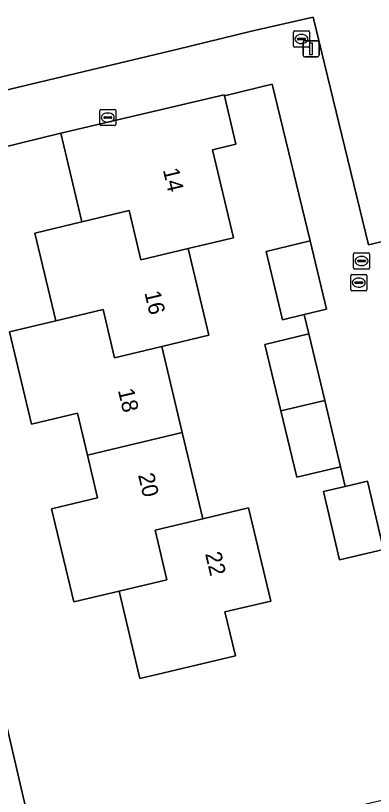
# Model space of a CAD drawing. Extents: x 158031 to 159244, y 380104 to 381214.
# Drawn here: x 158456.95 to 158479.12, y 380429.51 to 380477.91 of the extents above; entities that cross this region are included whole.
import ezdxf

# ---------------------------------------------------------------- set-up
doc = ezdxf.new("R2010")
doc.units = 0
for name, color, linetype in [('IMGEO_Brandkraan', 7, 'Continuous'), ('IMGEO_Erf', 7, 'Continuous'), ('IMGEO_Groenvoorziening', 7, 'Continuous'), ('IMGEO_Hek', 7, 'Continuous'), ('IMGEO_Kolk', 7, 'Continuous'), ('IMGEO_Lichtmast', 7, 'Continuous'), ('IMGEO_Muur', 7, 'Continuous'), ('IMGEO_Pand', 7, 'Continuous'), ('IMGEO_Pand_nummerreeks', 7, 'Continuous'), ('IMGEO_Rioolput', 7, 'Continuous'), ('IMGEO_Voetpad_open', 7, 'Continuous')]:
    doc.layers.add(name, color=color, linetype=linetype)

msp = doc.modelspace()

# ---------------------------------------------------------------- linework, layer by layer
at = {"layer": 'IMGEO_Brandkraan'}
for p, q in [((158477.96, 380463.201), (158478.812, 380463.201)), ((158477.885, 380462.275), (158477.885, 380463.127)), ((158478.144, 380462.695), (158478.144, 380462.707)), ((158478.582, 380462.658), (158478.184, 380462.658)), ((158478.187, 380462.744), (158478.585, 380462.744)), ((158478.373, 380462.981), (158478.398, 380462.981)), ((158478.628, 380462.707), (158478.628, 380462.695)), ((158478.886, 380463.127), (158478.886, 380462.275)), ((158478.812, 380462.201), (158477.96, 380462.201)), ((158478.396, 380462.421), (158478.371, 380462.421))]:
    msp.add_line(p, q, dxfattribs=at)
for points in [[(158477.96, 380463.201), (158478.812, 380463.201)], [(158477.885, 380462.275), (158477.885, 380463.127)], [(158478.886, 380463.127), (158478.886, 380462.275)], [(158478.812, 380462.201), (158477.96, 380462.201)]]:
    msp.add_lwpolyline(points, dxfattribs=at)
for centre, radius, start, end in [((158477.962, 380463.125), 0.0765, 91.552, 178.448), ((158477.962, 380463.125), 0.0765, 91.552, 178.448), ((158478.81, 380463.125), 0.0765, 1.552, 88.448), ((158478.81, 380463.125), 0.0765, 1.552, 88.448), ((158478.184, 380462.704), 0.0403, 85.8775, 175.7526), ((158478.181, 380462.694), 0.0366, 178.938, 274.7102), ((158478.585, 380462.701), 0.043, 264.8664, 352.4533), ((158478.589, 380462.706), 0.0386, 1.7309, 96.639), ((158477.962, 380462.277), 0.0765, 181.552, 268.448), ((158477.962, 380462.277), 0.0765, 181.552, 268.448), ((158478.81, 380462.277), 0.0765, 271.552, 358.448), ((158478.81, 380462.277), 0.0765, 271.552, 358.448)]:
    msp.add_arc(centre, radius, start, end, dxfattribs=at)
for centre, major_axis, ratio, start_param, end_param in [((158478.372, 380462.701), (-0.387, 0.002), 0.722429, 4.712389, 7.853982), ((158478.397, 380462.701), (-0.39, 0.002), 0.717154, 1.570796, 4.712389)]:
    msp.add_ellipse(centre, major_axis=major_axis, ratio=ratio, start_param=start_param, end_param=end_param, dxfattribs=at)
at = {"layer": 'IMGEO_Erf'}
for points in [[(158421.248, 380464.932), (158466.926, 380475.805), (158471.558, 380476.943), (158475.391, 380477.812), (158477.163, 380470.503), (158478.812, 380463.703), (158483.582, 380464.838), (158487.377, 380465.731), (158486.729, 380468.459), (158483.902, 380467.788), (158482.489, 380473.699), (158485.426, 380474.398), (158484.148, 380479.774)], [(158479.747, 380444.82), (158477.022, 380444.175), (158476.021, 380448.403), (158477.365, 380448.728), (158477.089, 380449.947), (158474.366, 380449.296), (158473.382, 380453.411), (158472.398, 380457.527), (158475.121, 380458.178), (158474.833, 380459.384), (158473.491, 380459.063), (158472.48, 380463.296), (158475.203, 380463.946), (158472.846, 380473.658), (158469.887, 380472.945), (158470.597, 380469.942), (158469.146, 380469.597), (158470.444, 380464.14), (158467.649, 380463.475), (158468.928, 380458.096), (158466.01, 380457.402), (158467.28, 380452.062), (158468.549, 380446.724), (158471.382, 380447.397), (158472.756, 380441.619), (158469.922, 380440.945), (158470.57, 380438.219), (158465.706, 380437.062), (158464.658, 380436.813), (158463.37, 380442.233), (158460.553, 380441.564), (158459.18, 380447.342), (158462.032, 380448.02), (158461.403, 380450.664), (158460.783, 380453.272), (158457.939, 380452.596), (158457.736, 380453.452), (158456.579, 380458.316), (158459.446, 380458.998), (158458.153, 380464.435), (158461.054, 380465.125), (158459.759, 380470.622), (158448.399, 380467.827)], [(158455.352, 380438.312), (158458.616, 380424.32)]]:
    msp.add_lwpolyline(points, dxfattribs=at)
at = {"layer": 'IMGEO_Groenvoorziening'}
msp.add_lwpolyline([(158563.318, 380449.24), (158500, 380434.154), (158487.178, 380431.098), (158486.594, 380430.959), (158485.467, 380435.481), (158482.269, 380434.629), (158483.308, 380430.112), (158482.724, 380429.975), (158458.616, 380424.32), (158455.352, 380438.312), (158417.202, 380429.168), (158397.967, 380442.247), (158397.811, 380442.016), (158407.143, 380435.768), (158406.504, 380434.818), (158420.813, 380424.703)], dxfattribs=at)
at = {"layer": 'IMGEO_Hek'}
for points in [[(158475.391, 380477.812), (158471.558, 380476.943)], [(158466.926, 380475.805), (158421.248, 380464.932), (158415.825, 380468.607)], [(158478.812, 380463.703), (158477.163, 380470.503)]]:
    msp.add_lwpolyline(points, dxfattribs=at)
at = {"layer": 'IMGEO_Kolk'}
for p, q in [((158462.161, 380471.17), (158462.161, 380472.022)), ((158462.236, 380472.096), (158463.088, 380472.096)), ((158462.649, 380471.876), (158462.674, 380471.876)), ((158463.162, 380472.022), (158463.162, 380471.17)), ((158462.42, 380471.59), (158462.42, 380471.602)), ((158462.858, 380471.553), (158462.46, 380471.553)), ((158462.463, 380471.639), (158462.861, 380471.639)), ((158462.904, 380471.602), (158462.904, 380471.59)), ((158463.088, 380471.096), (158462.236, 380471.096)), ((158462.672, 380471.316), (158462.647, 380471.316))]:
    msp.add_line(p, q, dxfattribs=at)
for points in [[(158462.161, 380471.17), (158462.161, 380472.022)], [(158462.236, 380472.096), (158463.088, 380472.096)], [(158463.162, 380472.022), (158463.162, 380471.17)], [(158463.088, 380471.096), (158462.236, 380471.096)]]:
    msp.add_lwpolyline(points, dxfattribs=at)
for centre, radius, start, end in [((158462.238, 380472.02), 0.0765, 91.552, 178.448), ((158462.238, 380472.02), 0.0765, 91.552, 178.448), ((158463.086, 380472.02), 0.0765, 1.552, 88.448), ((158463.086, 380472.02), 0.0765, 1.552, 88.448), ((158462.46, 380471.599), 0.0403, 85.8775, 175.7526), ((158462.457, 380471.589), 0.0366, 178.938, 274.7102), ((158462.861, 380471.596), 0.043, 264.8664, 352.4533), ((158462.865, 380471.601), 0.0386, 1.7309, 96.639), ((158462.238, 380471.172), 0.0765, 181.552, 268.448), ((158462.238, 380471.172), 0.0765, 181.552, 268.448), ((158463.086, 380471.172), 0.0765, 271.552, 358.448), ((158463.086, 380471.172), 0.0765, 271.552, 358.448)]:
    msp.add_arc(centre, radius, start, end, dxfattribs=at)
for centre, major_axis, ratio, start_param, end_param in [((158462.648, 380471.596), (-0.387, 0.002), 0.722429, 4.712389, 7.853982), ((158462.673, 380471.596), (-0.39, 0.002), 0.717154, 1.570796, 4.712389)]:
    msp.add_ellipse(centre, major_axis=major_axis, ratio=ratio, start_param=start_param, end_param=end_param, dxfattribs=at)
at = {"layer": 'IMGEO_Lichtmast'}
for p, q in [((158474.765, 380475.458), (158474.765, 380476.258)), ((158474.765, 380476.258), (158474.765, 380475.458)), ((158474.865, 380476.358), (158475.655, 380476.358)), ((158475.655, 380476.358), (158474.865, 380476.358)), ((158475.755, 380476.258), (158475.755, 380475.458)), ((158475.755, 380475.458), (158475.755, 380476.258)), ((158475.655, 380475.358), (158474.865, 380475.358)), ((158474.865, 380475.358), (158475.655, 380475.358))]:
    msp.add_line(p, q, dxfattribs=at)
msp.add_lwpolyline([(158475.185, 380476.233), (158475.335, 380476.233), (158475.335, 380475.483), (158475.185, 380475.483), (158475.185, 380476.233)], dxfattribs=at)
for centre, start, end in [((158474.865, 380476.258), 90, 180), ((158474.865, 380476.258), 90, 180), ((158475.655, 380476.258), 0, 90), ((158475.655, 380476.258), 360, 90), ((158474.865, 380475.458), 180, 270), ((158474.865, 380475.458), 180, 270), ((158475.655, 380475.458), 270, 0), ((158475.655, 380475.458), 270, 0)]:
    msp.add_arc(centre, 0.1, start, end, dxfattribs=at)
at = {"layer": 'IMGEO_Muur'}
msp.add_lwpolyline([(158459.759, 380470.622), (158448.399, 380467.827)], dxfattribs=at)
at = {"layer": 'IMGEO_Pand'}
for points in [[(158467.649, 380463.475), (158470.444, 380464.14), (158469.146, 380469.597), (158470.597, 380469.942), (158469.887, 380472.945), (158469.871, 380473.013), (158459.759, 380470.622), (158461.054, 380465.125), (158463.989, 380465.823), (158464.714, 380462.777)], [(158466.01, 380457.402), (158468.928, 380458.096), (158467.649, 380463.475), (158464.714, 380462.777), (158463.989, 380465.823), (158461.054, 380465.125), (158458.153, 380464.435), (158459.446, 380458.998), (158462.373, 380459.694), (158463.084, 380456.705)], [(158475.203, 380463.946), (158472.48, 380463.296), (158473.491, 380459.063), (158474.833, 380459.384), (158476.214, 380459.714)], [(158466.01, 380457.402), (158463.084, 380456.705), (158462.373, 380459.694), (158459.446, 380458.998), (158456.579, 380458.316), (158457.736, 380453.452), (158457.939, 380452.596), (158460.783, 380453.272), (158461.403, 380450.664), (158467.28, 380452.062)], [(158476.105, 380454.062), (158475.121, 380458.178), (158472.398, 380457.527), (158473.382, 380453.411)], [(158476.105, 380454.062), (158473.382, 380453.411), (158474.366, 380449.296), (158477.089, 380449.947)], [(158467.28, 380452.062), (158461.403, 380450.664), (158462.032, 380448.02), (158459.18, 380447.342), (158460.553, 380441.564), (158463.37, 380442.233), (158466.325, 380442.935), (158465.592, 380446.02), (158468.549, 380446.724)], [(158479.747, 380444.82), (158478.743, 380449.061), (158477.365, 380448.728), (158476.021, 380448.403), (158477.022, 380444.175)], [(158468.549, 380446.724), (158465.592, 380446.02), (158466.325, 380442.935), (158463.37, 380442.233), (158464.658, 380436.813), (158465.706, 380437.062), (158470.57, 380438.219), (158469.922, 380440.945), (158472.756, 380441.619), (158471.382, 380447.397)]]:
    msp.add_lwpolyline(points, close=True, dxfattribs=at)
at = {"layer": 'IMGEO_Rioolput'}
for p, q in [((158474.161, 380476.038), (158474.161, 380476.89)), ((158474.236, 380476.964), (158475.088, 380476.964)), ((158474.649, 380476.744), (158474.674, 380476.744)), ((158475.162, 380476.89), (158475.162, 380476.038)), ((158474.42, 380476.458), (158474.42, 380476.47)), ((158474.858, 380476.421), (158474.46, 380476.421)), ((158474.463, 380476.507), (158474.861, 380476.507)), ((158474.904, 380476.47), (158474.904, 380476.458)), ((158475.088, 380475.964), (158474.236, 380475.964)), ((158474.672, 380476.184), (158474.647, 380476.184)), ((158477.712, 380460.934), (158477.712, 380461.786)), ((158477.787, 380461.86), (158478.639, 380461.86)), ((158478.713, 380461.786), (158478.713, 380460.934)), ((158477.971, 380461.354), (158477.971, 380461.366)), ((158478.409, 380461.317), (158478.011, 380461.317)), ((158478.014, 380461.403), (158478.412, 380461.403)), ((158478.2, 380461.64), (158478.225, 380461.64)), ((158478.455, 380461.366), (158478.455, 380461.354)), ((158478.639, 380460.86), (158477.787, 380460.86)), ((158478.223, 380461.08), (158478.198, 380461.08))]:
    msp.add_line(p, q, dxfattribs=at)
for points in [[(158474.161, 380476.038), (158474.161, 380476.89)], [(158474.236, 380476.964), (158475.088, 380476.964)], [(158475.162, 380476.89), (158475.162, 380476.038)], [(158475.088, 380475.964), (158474.236, 380475.964)], [(158477.712, 380460.934), (158477.712, 380461.786)], [(158477.787, 380461.86), (158478.639, 380461.86)], [(158478.713, 380461.786), (158478.713, 380460.934)], [(158478.639, 380460.86), (158477.787, 380460.86)]]:
    msp.add_lwpolyline(points, dxfattribs=at)
for centre, radius, start, end in [((158474.238, 380476.888), 0.0765, 91.552, 178.448), ((158474.238, 380476.888), 0.0765, 91.552, 178.448), ((158475.086, 380476.888), 0.0765, 1.552, 88.448), ((158475.086, 380476.888), 0.0765, 1.552, 88.448), ((158474.46, 380476.467), 0.0403, 85.8775, 175.7526), ((158474.457, 380476.457), 0.0366, 178.938, 274.7102), ((158474.861, 380476.464), 0.043, 264.8664, 352.4533), ((158474.865, 380476.469), 0.0386, 1.7309, 96.639), ((158474.238, 380476.04), 0.0765, 181.552, 268.448), ((158474.238, 380476.04), 0.0765, 181.552, 268.448), ((158475.086, 380476.04), 0.0765, 271.552, 358.448), ((158475.086, 380476.04), 0.0765, 271.552, 358.448), ((158477.789, 380461.784), 0.0765, 91.552, 178.448), ((158477.789, 380461.784), 0.0765, 91.552, 178.448), ((158478.637, 380461.784), 0.0765, 1.552, 88.448), ((158478.637, 380461.784), 0.0765, 1.552, 88.448), ((158478.011, 380461.363), 0.0403, 85.8775, 175.7526), ((158478.008, 380461.353), 0.0366, 178.938, 274.7102), ((158478.412, 380461.36), 0.043, 264.8664, 352.4533), ((158478.416, 380461.365), 0.0386, 1.7309, 96.639), ((158477.789, 380460.936), 0.0765, 181.552, 268.448), ((158477.789, 380460.936), 0.0765, 181.552, 268.448), ((158478.637, 380460.936), 0.0765, 271.552, 358.448), ((158478.637, 380460.936), 0.0765, 271.552, 358.448)]:
    msp.add_arc(centre, radius, start, end, dxfattribs=at)
for centre, major_axis, ratio, start_param, end_param in [((158474.648, 380476.464), (-0.387, 0.002), 0.722429, 4.712389, 7.853982), ((158474.673, 380476.464), (-0.39, 0.002), 0.717154, 1.570796, 4.712389), ((158478.199, 380461.36), (-0.387, 0.002), 0.722429, 4.712389, 7.853982), ((158478.224, 380461.36), (-0.39, 0.002), 0.717154, 1.570796, 4.712389)]:
    msp.add_ellipse(centre, major_axis=major_axis, ratio=ratio, start_param=start_param, end_param=end_param, dxfattribs=at)
at = {"layer": 'IMGEO_Voetpad_open'}
for points in [[(158483.582, 380464.838), (158478.812, 380463.703), (158477.163, 380470.503), (158475.391, 380477.812), (158471.558, 380476.943), (158466.926, 380475.805), (158421.248, 380464.932)], [(158448.399, 380467.827), (158459.759, 380470.622), (158469.871, 380473.013), (158469.887, 380472.945), (158472.846, 380473.658), (158475.203, 380463.946), (158476.214, 380459.714), (158474.833, 380459.384), (158475.121, 380458.178), (158476.105, 380454.062), (158477.089, 380449.947), (158477.365, 380448.728), (158478.743, 380449.061), (158479.747, 380444.82)]]:
    msp.add_lwpolyline(points, dxfattribs=at)

# ---------------------------------------------------------------- texts
at = {"layer": 'IMGEO_Pand_nummerreeks'}
for s, rotation, p in [('14', 283.3797, (158466.07, 380468.354)), ('16', 283.3752, (158464.927, 380460.742)), ('18', 283.3753, (158463.284, 380454.686)), ('20', 283.3753, (158464.533, 380449.436)), ('22', 283.3764, (158468.686, 380444.555))]:
    msp.add_text(s, height=1, rotation=rotation, dxfattribs=at).set_placement(p)

doc.saveas('drawing.dxf')
